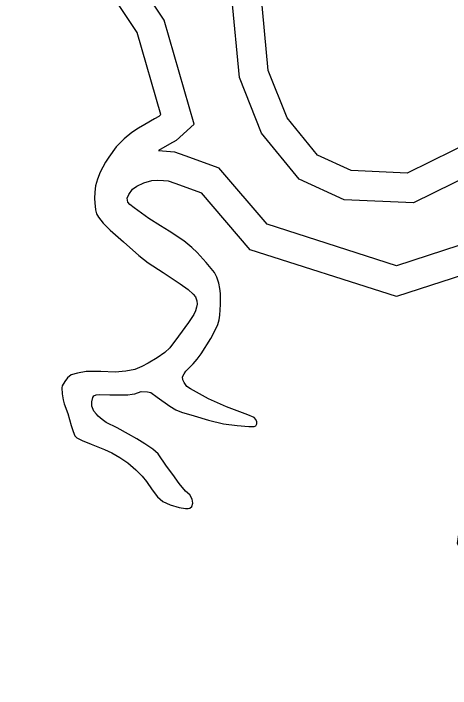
# Model space of a CAD drawing. Extents: x 2104537 to 2336408, y 34176 to 229611.
# Drawn here: x 2142695 to 2143669, y 43742 to 45247 of the extents above; entities that cross this region are included whole.
import ezdxf

# ---------------------------------------------------------------- set-up
doc = ezdxf.new("R2010")
doc.units = 0
doc.layers.add('Exist Hydrographic Buffer Line', color=7, linetype='Continuous')
doc.layers.add('Exist Hydrographic Creek Single Shore', color=7, linetype='Continuous')

msp = doc.modelspace()

# ---------------------------------------------------------------- linework, layer by layer
at = {"layer": 'Exist Hydrographic Buffer Line'}
for points in [[(2143097.9, 44999.9), (2143031.1, 45232), (2142761.4, 45638.1), (2142772.9, 45889.5)], [(2144254.2, 45032.8), (2144183, 44998.6), (2144050.5, 45015.1), (2143902.4, 44980.1), (2143586.7, 44824.3), (2143432.3, 44831.4), (2143331.8, 44877.3), (2143247.6, 44980.3), (2143198.6, 45104.3), (2143181.4, 45283.3), (2143144.7, 45390.1), (2142958.1, 45668.4), (2142911.3, 45856.4)], [(2143097.9, 44999.9), (2143057.5, 44963.8), (2143042.4, 44955.1), (2143018.2, 44941)], [(2143018.2, 44941), (2143054, 44938.1), (2143076.5, 44930), (2143152.8, 44902.7)], [(2143979.1, 43783.5), (2143837.8, 43928.8), (2143753.2, 44077.7), (2143763.4, 44145.9), (2143822.2, 44220.5), (2144303, 44618.5), (2144315.5, 44771.9), (2144206.3, 44897.3), (2143952.5, 44854.1), (2143724.2, 44741.5), (2143548.7, 44684.5), (2143260.6, 44777), (2143152.8, 44902.7)]]:
    msp.add_lwpolyline(points, dxfattribs=at)
at = {"layer": 'Exist Hydrographic Creek Single Shore'}
for points in [[(2143023.5, 45021.4), (2142970.8, 45204.1), (2142694.8, 45619.6), (2142707.7, 45901.8)], [(2144232.5, 45095.2), (2144172, 45066.1), (2144046.9, 45081.7), (2143880, 45042.2), (2143572.9, 44890.7), (2143448, 44896.4), (2143372.9, 44930.6), (2143304.9, 45013.9), (2143263, 45119.8), (2143246, 45297.3), (2143204, 45419.5), (2143019, 45695.4), (2142996.7, 45785.2)], [(2143023.5, 45021.4), (2143018.8, 45017.2), (2143009.5, 45011.8), (2142987.6, 44999.1), (2142973.3, 44991.2), (2142959, 44981.6), (2142941.7, 44967.2), (2142924, 44949.5), (2142907.4, 44926.8), (2142899.7, 44915.5), (2142887.8, 44892.8), (2142881.9, 44877.1), (2142878, 44862.4), (2142876.1, 44848.7), (2142875.8, 44834.6), (2142875.9, 44824.7), (2142877.9, 44809.3), (2142880.1, 44800.1), (2142884.2, 44792.8), (2142894.4, 44779.4), (2142910.2, 44763.4), (2142940.2, 44737.5), (2142974.4, 44707.3), (2142995.4, 44691.2), (2143028.5, 44669.2), (2143066.7, 44643.9), (2143084.5, 44631.4), (2143095.5, 44621.3), (2143100.6, 44615.3), (2143103.7, 44606.4), (2143104.2, 44598.9), (2143102.8, 44591.7), (2143100.7, 44584.2), (2143096.9, 44575.4), (2143084.7, 44557.6), (2143062.8, 44527.5), (2143043.3, 44501.6), (2143031.9, 44491.3), (2143015.3, 44479.2), (2142995.1, 44467.4), (2142981.1, 44459.5), (2142965.2, 44453.2), (2142945.5, 44449.3), (2142921.2, 44447.5), (2142889.4, 44448.8), (2142857.2, 44448.7), (2142837.4, 44444.9), (2142823.3, 44441.2), (2142815.3, 44434.8), (2142809.2, 44426.7), (2142803.4, 44417)], [(2143156.5, 44622.5), (2143155.1, 44634), (2143152.7, 44645.5), (2143148.4, 44658.7), (2143142.7, 44669.6), (2143124.4, 44692), (2143104.5, 44713.7), (2143092.6, 44725.4), (2143074.5, 44739.9), (2143042.1, 44761.8), (2143022.3, 44773.7), (2142996.3, 44789.6), (2142980.2, 44801.4), (2142964, 44813.2), (2142954.3, 44820.9), (2142949.5, 44826), (2142948, 44834.8), (2142951.8, 44843), (2142959.9, 44855.3), (2142969.8, 44861.6), (2142985.8, 44869.5), (2143003.6, 44874.1), (2143016.1, 44875.5), (2143029.2, 44874.3), (2143040, 44873.4), (2143054.3, 44868.2), (2143114.3, 44846.8)], [(2143928, 43741.9), (2143784.9, 43889.1), (2143685, 44064.9), (2143701, 44172.9), (2143775, 44266.6), (2144239.9, 44651.4), (2144247.9, 44749.7), (2144181, 44826.4), (2143972.9, 44791.1), (2143749, 44680.5), (2143548.9, 44615.5), (2143222.8, 44720.2), (2143114.3, 44846.8)], [(2142803.4, 44417), (2142802.7, 44412.1), (2142803.4, 44398.9), (2142805.8, 44385.8), (2142807.6, 44376.5), (2142815.7, 44355), (2142823.7, 44328.6), (2142827.7, 44314.8), (2142831.8, 44304.9), (2142836.3, 44300.5), (2142847.7, 44294.7), (2142867.9, 44286.8), (2142897.8, 44274.7), (2142914.1, 44267.2), (2142931.9, 44257), (2142950.1, 44245.2), (2142967.8, 44229.1), (2142982, 44215), (2142991.6, 44203.3), (2143004, 44185.1), (2143016.2, 44169.1), (2143028.1, 44159), (2143044.1, 44151.5), (2143064.3, 44145.2), (2143078.4, 44143.3), (2143082.3, 44143.2), (2143084.3, 44143.1), (2143088.2, 44144.1), (2143092.2, 44147.9), (2143094.4, 44155.4), (2143093.2, 44164.3), (2143088.1, 44173.6), (2143078.1, 44182), (2143064, 44199.3), (2143050, 44219.3), (2143035.9, 44237.6), (2143017.7, 44265.2), (2143005.5, 44275.3), (2142987.6, 44287.1), (2142969.8, 44298.9), (2142951.6, 44309.1), (2142925.7, 44323.4), (2142901.6, 44335.3), (2142892.5, 44341.4), (2142883.8, 44348.8), (2142879.6, 44353.2), (2142873.9, 44360.5), (2142869.5, 44371.4), (2142869.7, 44381.2), (2142871.5, 44391), (2142874.2, 44394.3), (2142879.5, 44396.5), (2142887.4, 44397.3), (2142909.4, 44396.9), (2142933.3, 44396.4), (2142949.4, 44396.8), (2142959.6, 44398.2), (2142965.5, 44399.1), (2142979.4, 44403.7), (2142993.5, 44403.5), (2143001.3, 44401.7), (2143015.2, 44391.6), (2143043.4, 44371.3), (2143057, 44362.9), (2143069.4, 44357.7), (2143097.8, 44349.6), (2143129.7, 44340.1), (2143163.4, 44331.9), (2143193.5, 44328.1), (2143219.7, 44325.9), (2143229.5, 44325.7), (2143231.8, 44325.7), (2143235.5, 44327.3), (2143237.5, 44332.1), (2143237.3, 44336.4), (2143235.4, 44342), (2143231.3, 44346.4), (2143217.6, 44352.2), (2143169.7, 44369.5), (2143129.7, 44387.7), (2143089.4, 44409.8), (2143081.3, 44415.5), (2143075.3, 44423.9), (2143072.1, 44429.8), (2143071.9, 44436.4), (2143075.3, 44443.6), (2143079.4, 44449.4), (2143095.1, 44465.5), (2143104.5, 44475.8), (2143113.2, 44488.1), (2143134.9, 44522.1), (2143143.8, 44539), (2143150.3, 44553.7), (2143153.1, 44563.5), (2143154.9, 44574.3), (2143156.7, 44597.8), (2143156.5, 44622.5)]]:
    msp.add_lwpolyline(points, dxfattribs=at)

doc.saveas('drawing.dxf')
